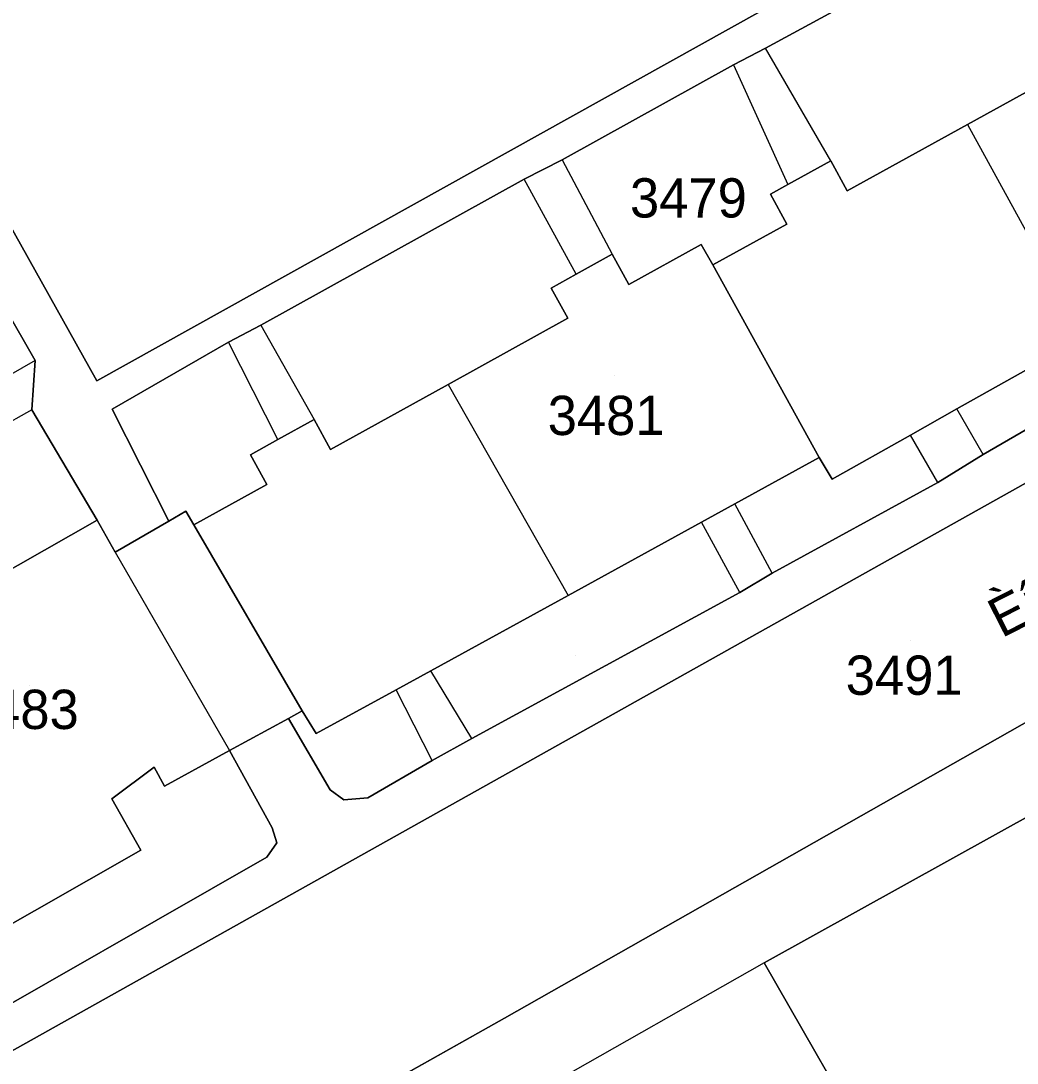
# Model space of a CAD drawing. Extents: x -262715 to -259381, y -1237238 to -1231182.
# Drawn here: x -261345.1 to -261294.4, y -1235699.9 to -1235646.8 of the extents above; entities that cross this region are included whole.
import ezdxf

# ---------------------------------------------------------------- set-up
doc = ezdxf.new("R2010")
doc.units = 0
for name, color, linetype in [('body_kn', 7, 'Continuous'), ('kladpar_druhypozemkov', 7, 'Continuous'), ('kladpar_hranice', 7, 'Continuous'), ('kladpar_parcelnecisla', 7, 'Continuous'), ('kladpar_plochy', 7, 'Continuous'), ('popisy', 7, 'Continuous'), ('zappar_hrandruhpozemk', 7, 'Continuous')]:
    doc.layers.add(name, color=color, linetype=linetype)

msp = doc.modelspace()

# ---------------------------------------------------------------- linework, layer by layer
at = {"layer": 'body_kn'}
for p, q in [((-261307.2, -1235648.2), (-261307.2, -1235648.2)), ((-261308.84, -1235649.05), (-261308.84, -1235649.05)), ((-261308.84, -1235649.05), (-261308.84, -1235649.05)), ((-261296.92, -1235652.08), (-261296.92, -1235652.08)), ((-261296.92, -1235652.08), (-261296.92, -1235652.08)), ((-261317.56, -1235653.89), (-261317.56, -1235653.89)), ((-261317.56, -1235653.89), (-261317.56, -1235653.89)), ((-261303.88, -1235653.94), (-261303.88, -1235653.94)), ((-261303.88, -1235653.94), (-261303.88, -1235653.94)), ((-261319.5, -1235654.86), (-261319.5, -1235654.86)), ((-261306.07, -1235655.14), (-261306.07, -1235655.14)), ((-261306.96, -1235655.63), (-261306.96, -1235655.63)), ((-261303.05, -1235655.46), (-261303.05, -1235655.46)), ((-261306.12, -1235657.15), (-261306.12, -1235657.15)), ((-261310.48, -1235658.2), (-261310.48, -1235658.2)), ((-261310.48, -1235658.2), (-261310.48, -1235658.2)), ((-261315.01, -1235658.69), (-261315.01, -1235658.69)), ((-261309.88, -1235659.22), (-261309.88, -1235659.22)), ((-261316.85, -1235659.71), (-261316.85, -1235659.71)), ((-261316.85, -1235659.71), (-261316.85, -1235659.71)), ((-261318.12, -1235660.41), (-261318.12, -1235660.41)), ((-261314.16, -1235660.23), (-261314.16, -1235660.23)), ((-261317.27, -1235661.94), (-261317.27, -1235661.94)), ((-261332.89, -1235662.3), (-261332.89, -1235662.3)), ((-261332.89, -1235662.3), (-261332.89, -1235662.3)), ((-261334.54, -1235663.16), (-261334.54, -1235663.16)), ((-261344.39, -1235664.09), (-261344.39, -1235664.09)), ((-261344.39, -1235664.09), (-261344.39, -1235664.09)), ((-261341.24, -1235665.13), (-261341.24, -1235665.13)), ((-261323.36, -1235665.31), (-261323.36, -1235665.31)), ((-261323.36, -1235665.31), (-261323.36, -1235665.31)), ((-261344.56, -1235666.6), (-261344.56, -1235666.6)), ((-261344.56, -1235666.6), (-261344.56, -1235666.6)), ((-261340.46, -1235666.57), (-261340.46, -1235666.57)), ((-261297.46, -1235666.56), (-261297.46, -1235666.56)), ((-261330.19, -1235667.1), (-261330.19, -1235667.1)), ((-261299.83, -1235667.89), (-261299.83, -1235667.89)), ((-261332.03, -1235668.12), (-261332.03, -1235668.12)), ((-261332.03, -1235668.12), (-261332.03, -1235668.12)), ((-261333.43, -1235668.89), (-261333.43, -1235668.89)), ((-261329.35, -1235668.62), (-261329.35, -1235668.62)), ((-261296.12, -1235668.88), (-261296.12, -1235668.88)), ((-261296.12, -1235668.88), (-261296.12, -1235668.88)), ((-261304.47, -1235669.04), (-261304.47, -1235669.04)), ((-261332.59, -1235670.41), (-261332.59, -1235670.41)), ((-261303.81, -1235670.13), (-261303.81, -1235670.13)), ((-261298.44, -1235670.31), (-261298.44, -1235670.31)), ((-261298.44, -1235670.31), (-261298.44, -1235670.31)), ((-261308.76, -1235671.39), (-261308.76, -1235671.39)), ((-261336.71, -1235671.77), (-261336.71, -1235671.77)), ((-261336.71, -1235671.77), (-261336.71, -1235671.77)), ((-261341.23, -1235672.22), (-261341.23, -1235672.22)), ((-261337.58, -1235672.27), (-261337.58, -1235672.27)), ((-261336.31, -1235672.46), (-261336.31, -1235672.46)), ((-261310.47, -1235672.33), (-261310.47, -1235672.33)), ((-261340.32, -1235673.85), (-261340.32, -1235673.85)), ((-261340.32, -1235673.85), (-261340.32, -1235673.85)), ((-261306.87, -1235674.92), (-261306.87, -1235674.92)), ((-261306.87, -1235674.92), (-261306.87, -1235674.92)), ((-261317.25, -1235676.05), (-261317.25, -1235676.05)), ((-261308.52, -1235675.91), (-261308.52, -1235675.91)), ((-261308.52, -1235675.91), (-261308.52, -1235675.91)), ((-261324.25, -1235679.89), (-261324.25, -1235679.89)), ((-261326.01, -1235680.85), (-261326.01, -1235680.85)), ((-261330.79, -1235681.93), (-261330.79, -1235681.93)), ((-261331.49, -1235682.31), (-261331.49, -1235682.31)), ((-261330.08, -1235683.08), (-261330.08, -1235683.08)), ((-261322.16, -1235683.34), (-261322.16, -1235683.34)), ((-261322.16, -1235683.34), (-261322.16, -1235683.34)), ((-261334.49, -1235683.95), (-261334.49, -1235683.95)), ((-261338.33, -1235684.79), (-261338.33, -1235684.79)), ((-261324.17, -1235684.46), (-261324.17, -1235684.46)), ((-261324.17, -1235684.46), (-261324.17, -1235684.46)), ((-261337.8, -1235685.76), (-261337.8, -1235685.76)), ((-261340.48, -1235686.41), (-261340.48, -1235686.41)), ((-261329.37, -1235685.94), (-261329.37, -1235685.94)), ((-261327.45, -1235686.35), (-261327.45, -1235686.35)), ((-261328.68, -1235686.46), (-261328.68, -1235686.46)), ((-261332.32, -1235687.88), (-261332.32, -1235687.88)), ((-261339, -1235689.01), (-261339, -1235689.01)), ((-261332.09, -1235688.64), (-261332.09, -1235688.64)), ((-261332.6, -1235689.38), (-261332.6, -1235689.38)), ((-261307.28, -1235694.75), (-261307.28, -1235694.75)), ((-261307.28, -1235694.75), (-261307.28, -1235694.75)), ((-261320.5, -1235697.56), (-261320.5, -1235697.56))]:
    msp.add_line(p, q, dxfattribs=at)
at = {"layer": 'kladpar_druhypozemkov'}
for p, q in [((-261310.94, -1235654.81), (-261310.94, -1235654.81)), ((-261314.91, -1235664.85), (-261314.91, -1235664.85)), ((-261299.82, -1235678.35), (-261299.82, -1235678.35)), ((-261316.89, -1235679.11), (-261316.89, -1235679.11)), ((-261344.69, -1235680.63), (-261344.69, -1235680.63))]:
    msp.add_line(p, q, dxfattribs=at)
at = {"layer": 'kladpar_hranice'}
for points in [[(-261348.7, -1235700.98), (-261254.86, -1235648.43), (-261254.29, -1235649.03), (-261252.24, -1235646.28), (-261250.84, -1235642.82), (-261251.55, -1235638.37), (-261278.31, -1235590.06), (-261297.76, -1235555.37), (-261300.62, -1235557.17), (-261303.29, -1235552.52), (-261300.28, -1235550.68), (-261302.53, -1235546.52), (-261305.55, -1235548.27), (-261308.61, -1235542.94), (-261305.57, -1235541.1), (-261321.66, -1235512.26), (-261351.08, -1235459.4), (-261354.39, -1235456.61), (-261358.31, -1235454.86), (-261362.69, -1235454.33), (-261368.97, -1235455.57), (-261351.54, -1235445.98)], [(-261358.31, -1235454.86), (-261325.69, -1235513.96), (-261282.88, -1235591.22), (-261252.24, -1235646.28), (-261254.29, -1235649.03), (-261254.86, -1235648.43), (-261348.7, -1235700.98)], [(-261333.04, -1235479.2), (-261302.29, -1235534.31), (-261299.79, -1235536.41), (-261296.24, -1235536.01), (-261293.09, -1235541.55), (-261295.24, -1235544.28), (-261294.94, -1235547.45), (-261261.95, -1235606.65), (-261259.21, -1235608.94), (-261255.82, -1235608.45), (-261252.75, -1235613.83), (-261254.78, -1235617), (-261254.29, -1235620.3), (-261242.62, -1235641.42), (-261240.57, -1235643.03), (-261236.6, -1235641.21), (-261234.24, -1235644.77), (-261240.08, -1235647.87), (-261244.44, -1235650.18), (-261254.11, -1235655.31), (-261271.74, -1235664.65), (-261270.81, -1235669.39), (-261320.5, -1235697.56), (-261344.58, -1235711.11)], [(-261362.46, -1235627.19), (-261341.24, -1235665.13), (-261296.08, -1235639.98), (-261295.27, -1235639.21), (-261295.58, -1235638.09), (-261319.84, -1235594.07), (-261354.76, -1235530.71)], [(-261354.76, -1235530.71), (-261319.84, -1235594.07), (-261295.58, -1235638.09), (-261295.27, -1235639.21), (-261296.08, -1235639.98), (-261341.24, -1235665.13), (-261362.46, -1235627.19)], [(-261294.91, -1235641.52), (-261307.2, -1235648.2), (-261308.84, -1235649.05), (-261317.56, -1235653.89), (-261319.5, -1235654.86), (-261332.89, -1235662.3), (-261334.54, -1235663.16), (-261340.46, -1235666.57), (-261337.58, -1235672.27), (-261340.32, -1235673.85), (-261341.23, -1235672.22), (-261344.56, -1235666.6), (-261344.39, -1235664.09), (-261352.05, -1235650.72)], [(-261290.79, -1235648.71), (-261296.92, -1235652.08), (-261303.05, -1235655.46), (-261303.88, -1235653.94), (-261306.07, -1235655.14), (-261306.96, -1235655.63), (-261306.12, -1235657.15), (-261309.88, -1235659.22), (-261310.48, -1235658.2), (-261314.16, -1235660.23), (-261315.01, -1235658.69), (-261316.85, -1235659.71), (-261318.12, -1235660.41), (-261317.27, -1235661.94), (-261323.36, -1235665.31), (-261329.35, -1235668.62), (-261330.19, -1235667.1), (-261332.03, -1235668.12), (-261333.43, -1235668.89), (-261332.59, -1235670.41), (-261336.31, -1235672.46), (-261336.71, -1235671.77), (-261337.58, -1235672.27), (-261340.46, -1235666.57), (-261334.54, -1235663.16), (-261332.89, -1235662.3), (-261319.5, -1235654.86), (-261317.56, -1235653.89), (-261308.84, -1235649.05), (-261307.2, -1235648.2), (-261294.91, -1235641.52)], [(-261284.03, -1235644.98), (-261279.61, -1235653.15), (-261278.17, -1235655.71), (-261282.29, -1235658.02), (-261284.47, -1235659.25), (-261290.99, -1235662.92), (-261297.46, -1235666.56), (-261299.83, -1235667.89), (-261303.81, -1235670.13), (-261304.47, -1235669.04), (-261309.88, -1235659.22), (-261306.12, -1235657.15), (-261306.96, -1235655.63), (-261306.07, -1235655.14), (-261303.88, -1235653.94), (-261303.05, -1235655.46), (-261296.92, -1235652.08), (-261290.79, -1235648.71), (-261291.63, -1235647.19), (-261290.53, -1235646.58), (-261288.6, -1235645.52), (-261287.76, -1235647.04), (-261284.03, -1235644.98)], [(-261349.4, -1235698.97), (-261332.6, -1235689.38), (-261332.09, -1235688.64), (-261332.32, -1235687.88), (-261334.49, -1235683.95), (-261331.49, -1235682.31), (-261329.37, -1235685.94), (-261328.68, -1235686.46), (-261327.45, -1235686.35), (-261324.17, -1235684.46), (-261322.16, -1235683.34), (-261308.52, -1235675.91), (-261306.87, -1235674.92), (-261298.44, -1235670.31), (-261296.12, -1235668.88), (-261283.15, -1235661.37), (-261281.1, -1235660.46), (-261257.7, -1235647.52)], [(-261352.05, -1235650.72), (-261344.39, -1235664.09), (-261344.56, -1235666.6), (-261341.23, -1235672.22), (-261346.61, -1235675.28)], [(-261310.48, -1235658.2), (-261309.88, -1235659.22), (-261304.47, -1235669.04), (-261308.76, -1235671.39), (-261310.47, -1235672.33), (-261317.25, -1235676.05), (-261324.25, -1235679.89), (-261326.01, -1235680.85), (-261330.08, -1235683.08), (-261330.79, -1235681.93), (-261336.31, -1235672.46), (-261332.59, -1235670.41), (-261333.43, -1235668.89), (-261332.03, -1235668.12), (-261330.19, -1235667.1), (-261329.35, -1235668.62), (-261323.36, -1235665.31), (-261317.27, -1235661.94), (-261318.12, -1235660.41), (-261316.85, -1235659.71), (-261315.01, -1235658.69), (-261314.16, -1235660.23), (-261310.48, -1235658.2)], [(-261283.15, -1235661.37), (-261296.12, -1235668.88), (-261298.44, -1235670.31), (-261306.87, -1235674.92), (-261308.52, -1235675.91), (-261322.16, -1235683.34), (-261324.17, -1235684.46), (-261327.45, -1235686.35), (-261328.68, -1235686.46), (-261329.37, -1235685.94), (-261331.49, -1235682.31), (-261330.79, -1235681.93), (-261330.08, -1235683.08), (-261326.01, -1235680.85), (-261324.25, -1235679.89), (-261317.25, -1235676.05), (-261310.47, -1235672.33), (-261308.76, -1235671.39), (-261304.47, -1235669.04), (-261303.81, -1235670.13), (-261299.83, -1235667.89), (-261297.46, -1235666.56), (-261290.99, -1235662.92)], [(-261271.74, -1235664.65), (-261268.12, -1235663.52), (-261264.45, -1235664.33), (-261262.08, -1235666.47), (-261261.41, -1235667.7), (-261261.86, -1235669.1), (-261265.41, -1235671.17), (-261279.26, -1235678.99), (-261293.18, -1235686.93), (-261307.28, -1235694.75), (-261295.63, -1235715.04), (-261291.38, -1235712.65), (-261290.85, -1235716.52), (-261293.67, -1235719.69), (-261298.19, -1235719.66), (-261299.91, -1235717.44), (-261307.71, -1235721.8)], [(-261344.58, -1235711.11), (-261320.5, -1235697.56), (-261270.81, -1235669.39), (-261271.74, -1235664.65)], [(-261265.41, -1235671.17), (-261253.85, -1235691.6), (-261258.25, -1235694.06), (-261263.38, -1235696.93), (-261267.72, -1235699.4), (-261272.07, -1235701.8), (-261277.42, -1235704.85), (-261281.62, -1235707.12), (-261285.9, -1235709.58), (-261291.38, -1235712.65), (-261295.63, -1235715.04), (-261307.28, -1235694.75), (-261293.18, -1235686.93), (-261279.26, -1235678.99), (-261265.41, -1235671.17)], [(-261336.71, -1235671.77), (-261336.31, -1235672.46), (-261330.79, -1235681.93), (-261331.49, -1235682.31), (-261334.49, -1235683.95), (-261337.8, -1235685.76), (-261338.33, -1235684.79), (-261340.48, -1235686.41), (-261339, -1235689.01), (-261347.08, -1235693.61), (-261356.17, -1235677.64), (-261347.76, -1235673.23), (-261346.61, -1235675.28), (-261341.23, -1235672.22), (-261340.32, -1235673.85), (-261337.58, -1235672.27), (-261336.71, -1235671.77)], [(-261347.08, -1235693.61), (-261339, -1235689.01), (-261340.48, -1235686.41), (-261338.33, -1235684.79), (-261337.8, -1235685.76), (-261334.49, -1235683.95), (-261332.32, -1235687.88), (-261332.09, -1235688.64), (-261332.6, -1235689.38), (-261349.4, -1235698.97)]]:
    msp.add_lwpolyline(points, dxfattribs=at)
at = {"layer": 'kladpar_plochy'}
for p, q in [((-261320.5, -1235697.56), (-261270.81, -1235669.39)), ((-261293.18, -1235686.93), (-261307.28, -1235694.75)), ((-261307.28, -1235694.75), (-261295.63, -1235715.04)), ((-261344.58, -1235711.11), (-261320.5, -1235697.56))]:
    msp.add_line(p, q, dxfattribs=at)
for points in [[(-261358.31, -1235454.86), (-261325.69, -1235513.96), (-261282.88, -1235591.22), (-261252.24, -1235646.28), (-261254.29, -1235649.03), (-261254.86, -1235648.43), (-261348.7, -1235700.98)], [(-261348.7, -1235700.98), (-261254.86, -1235648.43), (-261254.29, -1235649.03), (-261252.24, -1235646.28), (-261250.84, -1235642.82), (-261251.55, -1235638.37), (-261278.31, -1235590.06), (-261297.76, -1235555.37), (-261300.62, -1235557.17), (-261303.29, -1235552.52), (-261300.28, -1235550.68), (-261302.53, -1235546.52), (-261305.55, -1235548.27), (-261308.61, -1235542.94), (-261305.57, -1235541.1), (-261321.66, -1235512.26), (-261351.08, -1235459.4)], [(-261333.04, -1235479.2), (-261302.29, -1235534.31), (-261299.79, -1235536.41), (-261296.24, -1235536.01), (-261293.09, -1235541.55), (-261295.24, -1235544.28), (-261294.94, -1235547.45), (-261261.95, -1235606.65), (-261259.21, -1235608.94), (-261255.82, -1235608.45), (-261252.75, -1235613.83), (-261254.78, -1235617), (-261254.29, -1235620.3), (-261242.62, -1235641.42), (-261240.57, -1235643.03), (-261236.6, -1235641.21), (-261234.24, -1235644.77), (-261240.08, -1235647.87), (-261244.44, -1235650.18), (-261254.11, -1235655.31), (-261271.74, -1235664.65), (-261270.81, -1235669.39), (-261320.5, -1235697.56), (-261344.58, -1235711.11)], [(-261362.46, -1235627.19), (-261341.24, -1235665.13), (-261296.08, -1235639.98), (-261295.27, -1235639.21), (-261295.58, -1235638.09), (-261319.84, -1235594.07), (-261354.76, -1235530.71)], [(-261354.76, -1235530.71), (-261319.84, -1235594.07), (-261295.58, -1235638.09), (-261295.27, -1235639.21), (-261296.08, -1235639.98), (-261341.24, -1235665.13), (-261362.46, -1235627.19)], [(-261294.91, -1235641.52), (-261307.2, -1235648.2), (-261308.84, -1235649.05), (-261317.56, -1235653.89), (-261319.5, -1235654.86), (-261332.89, -1235662.3), (-261334.54, -1235663.16), (-261340.46, -1235666.57), (-261337.58, -1235672.27), (-261340.32, -1235673.85), (-261341.23, -1235672.22), (-261344.56, -1235666.6), (-261344.39, -1235664.09), (-261352.05, -1235650.72)], [(-261290.79, -1235648.71), (-261296.92, -1235652.08), (-261303.05, -1235655.46), (-261303.88, -1235653.94), (-261306.07, -1235655.14), (-261306.96, -1235655.63), (-261306.12, -1235657.15), (-261309.88, -1235659.22), (-261310.48, -1235658.2), (-261314.16, -1235660.23), (-261315.01, -1235658.69), (-261316.85, -1235659.71), (-261318.12, -1235660.41), (-261317.27, -1235661.94), (-261323.36, -1235665.31), (-261329.35, -1235668.62), (-261330.19, -1235667.1), (-261332.03, -1235668.12), (-261333.43, -1235668.89), (-261332.59, -1235670.41), (-261336.31, -1235672.46), (-261336.71, -1235671.77), (-261337.58, -1235672.27), (-261340.46, -1235666.57), (-261334.54, -1235663.16), (-261332.89, -1235662.3), (-261319.5, -1235654.86), (-261317.56, -1235653.89), (-261308.84, -1235649.05), (-261307.2, -1235648.2), (-261294.91, -1235641.52)], [(-261349.4, -1235698.97), (-261332.6, -1235689.38), (-261332.09, -1235688.64), (-261332.32, -1235687.88), (-261334.49, -1235683.95), (-261331.49, -1235682.31), (-261329.37, -1235685.94), (-261328.68, -1235686.46), (-261327.45, -1235686.35), (-261324.17, -1235684.46), (-261322.16, -1235683.34), (-261308.52, -1235675.91), (-261306.87, -1235674.92), (-261298.44, -1235670.31), (-261296.12, -1235668.88), (-261283.15, -1235661.37), (-261281.1, -1235660.46), (-261257.7, -1235647.52)], [(-261352.05, -1235650.72), (-261344.39, -1235664.09), (-261344.56, -1235666.6), (-261341.23, -1235672.22), (-261346.61, -1235675.28)], [(-261283.15, -1235661.37), (-261296.12, -1235668.88), (-261298.44, -1235670.31), (-261306.87, -1235674.92), (-261308.52, -1235675.91), (-261322.16, -1235683.34), (-261324.17, -1235684.46), (-261327.45, -1235686.35), (-261328.68, -1235686.46), (-261329.37, -1235685.94), (-261331.49, -1235682.31), (-261330.79, -1235681.93), (-261330.08, -1235683.08), (-261326.01, -1235680.85), (-261324.25, -1235679.89), (-261317.25, -1235676.05), (-261310.47, -1235672.33), (-261308.76, -1235671.39), (-261304.47, -1235669.04), (-261303.81, -1235670.13), (-261299.83, -1235667.89), (-261297.46, -1235666.56), (-261290.99, -1235662.92)], [(-261347.08, -1235693.61), (-261339, -1235689.01), (-261340.48, -1235686.41), (-261338.33, -1235684.79), (-261337.8, -1235685.76), (-261334.49, -1235683.95), (-261332.32, -1235687.88), (-261332.09, -1235688.64), (-261332.6, -1235689.38), (-261349.4, -1235698.97)]]:
    msp.add_lwpolyline(points, dxfattribs=at)
for points in [[(-261284.03, -1235644.98), (-261279.61, -1235653.15), (-261278.17, -1235655.71), (-261282.29, -1235658.02), (-261284.47, -1235659.25), (-261290.99, -1235662.92), (-261297.46, -1235666.56), (-261299.83, -1235667.89), (-261303.81, -1235670.13), (-261304.47, -1235669.04), (-261309.88, -1235659.22), (-261306.12, -1235657.15), (-261306.96, -1235655.63), (-261306.07, -1235655.14), (-261303.88, -1235653.94), (-261303.05, -1235655.46), (-261296.92, -1235652.08), (-261290.79, -1235648.71), (-261291.63, -1235647.19), (-261290.53, -1235646.58), (-261288.6, -1235645.52), (-261287.76, -1235647.04)], [(-261310.48, -1235658.2), (-261309.88, -1235659.22), (-261304.47, -1235669.04), (-261308.76, -1235671.39), (-261310.47, -1235672.33), (-261317.25, -1235676.05), (-261324.25, -1235679.89), (-261326.01, -1235680.85), (-261330.08, -1235683.08), (-261330.79, -1235681.93), (-261336.31, -1235672.46), (-261332.59, -1235670.41), (-261333.43, -1235668.89), (-261332.03, -1235668.12), (-261330.19, -1235667.1), (-261329.35, -1235668.62), (-261323.36, -1235665.31), (-261317.27, -1235661.94), (-261318.12, -1235660.41), (-261316.85, -1235659.71), (-261315.01, -1235658.69), (-261314.16, -1235660.23)], [(-261265.41, -1235671.17), (-261253.85, -1235691.6), (-261258.25, -1235694.06), (-261263.38, -1235696.93), (-261267.72, -1235699.4), (-261272.07, -1235701.8), (-261277.42, -1235704.85), (-261281.62, -1235707.12), (-261285.9, -1235709.58), (-261291.38, -1235712.65), (-261295.63, -1235715.04), (-261307.28, -1235694.75), (-261293.18, -1235686.93), (-261279.26, -1235678.99)], [(-261336.71, -1235671.77), (-261336.31, -1235672.46), (-261330.79, -1235681.93), (-261331.49, -1235682.31), (-261334.49, -1235683.95), (-261337.8, -1235685.76), (-261338.33, -1235684.79), (-261340.48, -1235686.41), (-261339, -1235689.01), (-261347.08, -1235693.61), (-261356.17, -1235677.64), (-261347.76, -1235673.23), (-261346.61, -1235675.28), (-261341.23, -1235672.22), (-261340.32, -1235673.85), (-261337.58, -1235672.27)]]:
    msp.add_lwpolyline(points, close=True, dxfattribs=at)
at = {"layer": 'zappar_hrandruhpozemk'}
for p, q in [((-261303.88, -1235653.94), (-261307.2, -1235648.2)), ((-261308.84, -1235649.05), (-261306.07, -1235655.14)), ((-261296.92, -1235652.08), (-261290.99, -1235662.92)), ((-261317.56, -1235653.89), (-261315.01, -1235658.69)), ((-261316.85, -1235659.71), (-261319.5, -1235654.86)), ((-261332.89, -1235662.3), (-261330.19, -1235667.1)), ((-261332.03, -1235668.12), (-261334.54, -1235663.16)), ((-261344.39, -1235664.09), (-261348.73, -1235666.59)), ((-261323.36, -1235665.31), (-261317.25, -1235676.05)), ((-261344.56, -1235666.6), (-261347.73, -1235668.38)), ((-261296.12, -1235668.88), (-261297.46, -1235666.56)), ((-261298.44, -1235670.31), (-261299.83, -1235667.89)), ((-261306.87, -1235674.92), (-261308.76, -1235671.39)), ((-261308.52, -1235675.91), (-261310.47, -1235672.33)), ((-261340.32, -1235673.85), (-261334.49, -1235683.95)), ((-261322.16, -1235683.34), (-261324.25, -1235679.89)), ((-261324.17, -1235684.46), (-261326.01, -1235680.85)), ((-261307.28, -1235694.75), (-261318.64, -1235701.19))]:
    msp.add_line(p, q, dxfattribs=at)

# ---------------------------------------------------------------- texts
at = {"layer": 'kladpar_parcelnecisla'}
for s, p in [('3479', (-261314.105, -1235656.82)), ('3481', (-261318.294, -1235667.89)), ('3491', (-261303.123, -1235681.11)), ('3483', (-261348.116, -1235682.85))]:
    msp.add_text(s, height=2, dxfattribs=at).set_placement(p)
at = {"layer": 'popisy'}
msp.add_text('Èínska', height=2, rotation=27, dxfattribs=at).set_placement((-261295.19, -1235678.243))

doc.saveas('drawing.dxf')
